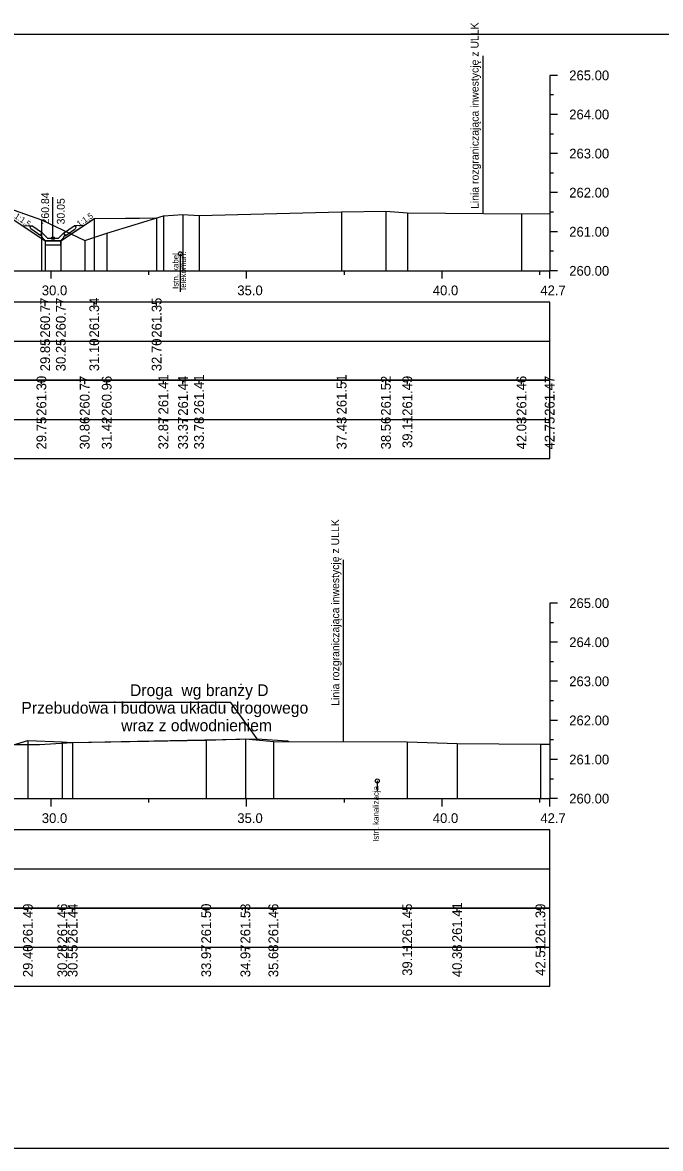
# Model space of a CAD drawing. Extents: x 6516023 to 6560129, y 5513077 to 5529206.
# Drawn here: x 6519169.98 to 6519186.3, y 5514451.16 to 5514479.96 of the extents above; entities that cross this region are included whole.
import ezdxf

# ---------------------------------------------------------------- set-up
doc = ezdxf.new("R2010")
doc.units = 0
for name, color, linetype in [('IR_default', 7, 'Continuous'), ('TOR_PRZEK_P-inne branze', 7, 'Continuous'), ('TOR_PRZEK_P-kable', 7, 'Continuous'), ('TOR_PRZEK_P-odwodnienie', 7, 'Continuous'), ('TOR_PRZEK_P-opisy', 7, 'Continuous'), ('TOR_PRZEK_P-tabelka istniejace', 7, 'Continuous'), ('TOR_PRZEK_P-tabelka projektowane', 7, 'Continuous'), ('TOR_PRZEK_P-teren istniejacy', 7, 'Continuous'), ('TOR_PRZEK_P-uklad odniesienia', 7, 'Continuous'), ('TOR_PRZEK_P-warstwa ochronna II', 7, 'Continuous'), ('TOR_PS_T-granica PKP-projektowana', 7, 'Continuous'), ('TOR_RAMKI-ramka+tabelka 1', 7, 'Continuous')]:
    doc.layers.add(name, color=color, linetype=linetype)

msp = doc.modelspace()

# ---------------------------------------------------------------- linework, layer by layer
at = {"layer": 'IR_default'}
msp.add_lwpolyline([(6519153.927, 5514476.397), (6519154.263, 5514476.397), (6519157.763, 5514476.397), (6519158.896, 5514476.397), (6519159.313, 5514476.397), (6519160.254, 5514476.397), (6519162.813, 5514476.397), (6519163.842, 5514475.711), (6519164.221, 5514475.459), (6519165.202, 5514475.419), (6519165.563, 5514475.405), (6519165.735, 5514475.291), (6519165.962, 5514475.139), (6519169.633, 5514474.992), (6519170.385, 5514474.491), (6519170.56, 5514474.374), (6519170.853, 5514474.374), (6519170.96, 5514474.374), (6519171.388, 5514474.659), (6519171.545, 5514474.764), (6519171.743, 5514474.895), (6519171.815, 5514474.944), (6519172.97, 5514474.955), (6519173.411, 5514474.96)], dxfattribs=at)
at = {"layer": 'TOR_PRZEK_P-inne branze'}
for p, q in [((6519175.309, 5514462.568), (6519171.685, 5514462.568)), ((6519175.985, 5514461.634), (6519175.309, 5514462.568))]:
    msp.add_line(p, q, dxfattribs=at)
msp.add_lwpolyline([(6519169.793, 5514461.494), (6519170.411, 5514461.491), (6519171.25, 5514461.541), (6519173.761, 5514461.59), (6519175.985, 5514461.634), (6519176.755, 5514461.587), (6519176.791, 5514461.563)], dxfattribs=at)
at = {"layer": 'TOR_PRZEK_P-kable'}
for p, q in [((6519174.015, 5514474.042), (6519174.015, 5514473.068)), ((6519179.055, 5514460.558), (6519179.055, 5514460.288))]:
    msp.add_line(p, q, dxfattribs=at)
for centre in [(6519174.015, 5514474.042), (6519179.055, 5514460.558)]:
    msp.add_circle(centre, 0.05, dxfattribs=at)
at = {"layer": 'TOR_PRZEK_P-odwodnienie'}
for p, q in [((6519170.76, 5514474.444), (6519170.76, 5514475.488)), ((6519170.496, 5514474.57), (6519170.215, 5514474.756)), ((6519171.025, 5514474.57), (6519171.305, 5514474.756)), ((6519170.451, 5514474.503), (6519170.19, 5514474.677)), ((6519170.462, 5514474.52), (6519170.451, 5514474.503)), ((6519170.453, 5514474.539), (6519170.5, 5514474.563)), ((6519170.496, 5514474.57), (6519170.487, 5514474.557)), ((6519170.62, 5514474.444), (6519170.5, 5514474.563)), ((6519170.62, 5514474.444), (6519170.9, 5514474.444)), ((6519170.9, 5514474.444), (6519171.02, 5514474.563)), ((6519171.02, 5514474.563), (6519171.068, 5514474.539)), ((6519171.025, 5514474.57), (6519171.033, 5514474.557)), ((6519171.058, 5514474.52), (6519171.069, 5514474.503)), ((6519171.069, 5514474.503), (6519171.331, 5514474.677)), ((6519170.57, 5514474.374), (6519170.95, 5514474.374))]:
    msp.add_line(p, q, dxfattribs=at)
for points in [[(6519169.969, 5514474.768), (6519170.215, 5514474.756)], [(6519170.165, 5514474.73), (6519170.215, 5514474.756)], [(6519170.165, 5514474.73), (6519170.19, 5514474.677)], [(6519171.552, 5514474.768), (6519171.305, 5514474.756)], [(6519171.355, 5514474.73), (6519171.305, 5514474.756)], [(6519171.355, 5514474.73), (6519171.331, 5514474.677)], [(6519170.487, 5514474.557), (6519170.452, 5514474.538)], [(6519170.452, 5514474.538), (6519170.462, 5514474.52)], [(6519170.5, 5514474.444), (6519170.453, 5514474.539)], [(6519170.57, 5514474.374), (6519170.5, 5514474.444)], [(6519170.95, 5514474.374), (6519171.02, 5514474.444)], [(6519171.02, 5514474.444), (6519171.068, 5514474.539)], [(6519171.033, 5514474.557), (6519171.068, 5514474.538)], [(6519171.068, 5514474.538), (6519171.058, 5514474.52)], [(6519170.96, 5514474.374), (6519170.56, 5514474.374), (6519170.56, 5514474.274), (6519170.96, 5514474.274), (6519170.96, 5514474.374)], [(6519170.96, 5514474.374), (6519170.96, 5514474.374), (6519170.96, 5514474.374), (6519170.96, 5514474.373), (6519170.96, 5514474.374), (6519170.961, 5514474.373), (6519170.96, 5514474.374), (6519170.961, 5514474.374)]]:
    msp.add_lwpolyline(points, dxfattribs=at)
msp.add_circle((6519170.76, 5514474.444), 0.035, dxfattribs=at)
at = {"layer": 'TOR_PRZEK_P-tabelka istniejace'}
for p, q in [((6519170.464, 5514470.706), (6519170.464, 5514470.806)), ((6519171.571, 5514470.706), (6519171.571, 5514470.806)), ((6519172.134, 5514470.706), (6519172.134, 5514470.806)), ((6519173.583, 5514470.706), (6519173.583, 5514470.806)), ((6519174.085, 5514470.706), (6519174.085, 5514470.806)), ((6519174.495, 5514470.706), (6519174.495, 5514470.806)), ((6519178.142, 5514470.706), (6519178.142, 5514470.806)), ((6519179.275, 5514470.706), (6519179.275, 5514470.806)), ((6519179.823, 5514470.706), (6519179.823, 5514470.806)), ((6519182.742, 5514470.706), (6519182.742, 5514470.806)), ((6519183.463, 5514470.706), (6519183.463, 5514470.806)), ((6519089.663, 5514469.806), (6519183.463, 5514469.806)), ((6519170.464, 5514469.706), (6519170.464, 5514469.806)), ((6519171.571, 5514469.706), (6519171.571, 5514469.806)), ((6519172.134, 5514469.706), (6519172.134, 5514469.806)), ((6519173.583, 5514469.706), (6519173.583, 5514469.806)), ((6519174.085, 5514469.706), (6519174.085, 5514469.806)), ((6519174.495, 5514469.706), (6519174.495, 5514469.806)), ((6519178.142, 5514469.706), (6519178.142, 5514469.806)), ((6519179.275, 5514469.706), (6519179.275, 5514469.806)), ((6519179.823, 5514469.706), (6519179.823, 5514469.806)), ((6519182.742, 5514469.706), (6519182.742, 5514469.806)), ((6519183.463, 5514469.706), (6519183.463, 5514469.806)), ((6519170.117, 5514457.206), (6519170.117, 5514457.306)), ((6519170.998, 5514457.206), (6519170.998, 5514457.306)), ((6519171.262, 5514457.206), (6519171.262, 5514457.306)), ((6519174.678, 5514457.206), (6519174.678, 5514457.306)), ((6519175.681, 5514457.206), (6519175.681, 5514457.306)), ((6519176.397, 5514457.206), (6519176.397, 5514457.306)), ((6519179.82, 5514457.206), (6519179.82, 5514457.306)), ((6519181.096, 5514457.206), (6519181.096, 5514457.306)), ((6519183.226, 5514457.206), (6519183.226, 5514457.306)), ((6519089.663, 5514456.306), (6519183.463, 5514456.306)), ((6519170.117, 5514456.206), (6519170.117, 5514456.306)), ((6519170.998, 5514456.206), (6519170.998, 5514456.306)), ((6519171.262, 5514456.206), (6519171.262, 5514456.306)), ((6519174.678, 5514456.206), (6519174.678, 5514456.306)), ((6519175.681, 5514456.206), (6519175.681, 5514456.306)), ((6519176.397, 5514456.206), (6519176.397, 5514456.306)), ((6519179.82, 5514456.206), (6519179.82, 5514456.306)), ((6519181.096, 5514456.206), (6519181.096, 5514456.306)), ((6519183.226, 5514456.206), (6519183.226, 5514456.306))]:
    msp.add_line(p, q, dxfattribs=at)
for points in [[(6519173.583, 5514475.012), (6519173.583, 5514473.806), (6519173.583, 5514473.676), (6519173.583, 5514473.606)], [(6519174.085, 5514475.047), (6519174.085, 5514473.806), (6519174.085, 5514473.676), (6519174.085, 5514473.606)], [(6519174.495, 5514475.018), (6519174.495, 5514473.806), (6519174.495, 5514473.676), (6519174.495, 5514473.606)], [(6519178.142, 5514475.118), (6519178.142, 5514473.806), (6519178.142, 5514473.676), (6519178.142, 5514473.606)], [(6519179.275, 5514475.129), (6519179.275, 5514473.806), (6519179.275, 5514473.676), (6519179.275, 5514473.606)], [(6519179.823, 5514475.094), (6519179.823, 5514473.806), (6519179.823, 5514473.676), (6519179.823, 5514473.606)], [(6519182.742, 5514475.065), (6519182.742, 5514473.806), (6519182.742, 5514473.676), (6519182.742, 5514473.606)], [(6519183.463, 5514475.077), (6519183.463, 5514473.806), (6519183.463, 5514473.676), (6519183.463, 5514473.606)], [(6519170.464, 5514474.907), (6519170.464, 5514473.806), (6519170.464, 5514473.676), (6519170.464, 5514473.606)], [(6519172.134, 5514474.569), (6519172.134, 5514473.806), (6519172.134, 5514473.676), (6519172.134, 5514473.606)], [(6519171.571, 5514474.38), (6519171.571, 5514473.806), (6519171.571, 5514473.676), (6519171.571, 5514473.606)], [(6519170.117, 5514461.592), (6519170.117, 5514460.306), (6519170.117, 5514460.176), (6519170.117, 5514460.106)], [(6519170.998, 5514461.561), (6519170.998, 5514460.306), (6519170.998, 5514460.176), (6519170.998, 5514460.106)], [(6519171.262, 5514461.542), (6519171.262, 5514460.306), (6519171.262, 5514460.176), (6519171.262, 5514460.106)], [(6519174.678, 5514461.603), (6519174.678, 5514460.306), (6519174.678, 5514460.176), (6519174.678, 5514460.106)], [(6519175.681, 5514461.633), (6519175.681, 5514460.306), (6519175.681, 5514460.176), (6519175.681, 5514460.106)], [(6519176.397, 5514461.564), (6519176.397, 5514460.306), (6519176.397, 5514460.176), (6519176.397, 5514460.106)], [(6519179.82, 5514461.556), (6519179.82, 5514460.306), (6519179.82, 5514460.176), (6519179.82, 5514460.106)], [(6519181.096, 5514461.513), (6519181.096, 5514460.306), (6519181.096, 5514460.176), (6519181.096, 5514460.106)], [(6519183.226, 5514461.499), (6519183.226, 5514460.306), (6519183.226, 5514460.176), (6519183.226, 5514460.106)]]:
    msp.add_lwpolyline(points, dxfattribs=at)
for points in [[(6519089.663, 5514470.806), (6519089.663, 5514468.806), (6519183.463, 5514468.806), (6519183.463, 5514470.806)], [(6519089.663, 5514457.306), (6519089.663, 5514455.306), (6519183.463, 5514455.306), (6519183.463, 5514457.306)]]:
    msp.add_lwpolyline(points, close=True, dxfattribs=at)
at = {"layer": 'TOR_PRZEK_P-tabelka projektowane'}
for p, q in [((6519170.56, 5514472.706), (6519170.56, 5514472.806)), ((6519170.96, 5514472.706), (6519170.96, 5514472.806)), ((6519171.815, 5514472.706), (6519171.815, 5514472.806)), ((6519173.411, 5514472.706), (6519173.411, 5514472.806)), ((6519089.663, 5514471.806), (6519183.463, 5514471.806)), ((6519170.56, 5514471.706), (6519170.56, 5514471.806)), ((6519170.96, 5514471.706), (6519170.96, 5514471.806)), ((6519171.815, 5514471.706), (6519171.815, 5514471.806)), ((6519173.411, 5514471.706), (6519173.411, 5514471.806)), ((6519089.663, 5514458.306), (6519183.463, 5514458.306))]:
    msp.add_line(p, q, dxfattribs=at)
for points in [[(6519171.815, 5514474.944), (6519171.815, 5514473.806), (6519171.815, 5514473.676), (6519171.815, 5514473.606)], [(6519173.411, 5514474.96), (6519173.411, 5514473.806), (6519173.411, 5514473.676), (6519173.411, 5514473.606)], [(6519170.56, 5514474.374), (6519170.56, 5514473.806), (6519170.56, 5514473.676), (6519170.56, 5514473.606)], [(6519170.96, 5514474.374), (6519170.96, 5514473.806), (6519170.96, 5514473.676), (6519170.96, 5514473.606)]]:
    msp.add_lwpolyline(points, dxfattribs=at)
for points in [[(6519089.663, 5514472.806), (6519089.663, 5514470.806), (6519183.463, 5514470.806), (6519183.463, 5514472.806)], [(6519089.663, 5514459.306), (6519089.663, 5514457.306), (6519183.463, 5514457.306), (6519183.463, 5514459.306)]]:
    msp.add_lwpolyline(points, close=True, dxfattribs=at)
at = {"layer": 'TOR_PRZEK_P-teren istniejacy'}
for points in [[(6519148.634, 5514476.156), (6519162.645, 5514476.069), (6519163.949, 5514476.013), (6519164.746, 5514476.024), (6519165.472, 5514475.875), (6519165.583, 5514475.852), (6519166.427, 5514475.846), (6519168.047, 5514475.76), (6519170.464, 5514474.907), (6519171.571, 5514474.38), (6519172.134, 5514474.569), (6519173.583, 5514475.012), (6519174.085, 5514475.047), (6519174.495, 5514475.018), (6519178.142, 5514475.118), (6519179.275, 5514475.129), (6519179.823, 5514475.094), (6519182.742, 5514475.065), (6519183.463, 5514475.077)], [(6519153.026, 5514462.719), (6519161.351, 5514462.605), (6519161.505, 5514462.571), (6519162.173, 5514462.434), (6519162.987, 5514462.421), (6519163.984, 5514462.434), (6519165.738, 5514461.749), (6519167.941, 5514460.869), (6519168.592, 5514461.128), (6519170.117, 5514461.592), (6519170.998, 5514461.561), (6519171.262, 5514461.542), (6519174.678, 5514461.603), (6519175.681, 5514461.633), (6519176.397, 5514461.564), (6519179.82, 5514461.556), (6519181.096, 5514461.513), (6519183.226, 5514461.499), (6519183.463, 5514461.499)]]:
    msp.add_lwpolyline(points, dxfattribs=at)
at = {"layer": 'TOR_PRZEK_P-uklad odniesienia'}
for p, q in [((6519183.463, 5514478.606), (6519183.463, 5514473.606)), ((6519183.663, 5514478.606), (6519183.463, 5514478.606)), ((6519183.563, 5514478.106), (6519183.463, 5514478.106)), ((6519183.663, 5514477.606), (6519183.463, 5514477.606)), ((6519183.563, 5514477.106), (6519183.463, 5514477.106)), ((6519183.663, 5514476.606), (6519183.463, 5514476.606)), ((6519183.563, 5514476.106), (6519183.463, 5514476.106)), ((6519183.663, 5514475.606), (6519183.463, 5514475.606)), ((6519183.563, 5514475.106), (6519183.463, 5514475.106)), ((6519183.663, 5514474.606), (6519183.463, 5514474.606)), ((6519183.563, 5514474.106), (6519183.463, 5514474.106)), ((6519093.463, 5514473.606), (6519183.463, 5514473.606)), ((6519170.713, 5514473.406), (6519170.713, 5514473.606)), ((6519173.213, 5514473.506), (6519173.213, 5514473.606)), ((6519175.713, 5514473.406), (6519175.713, 5514473.606)), ((6519178.213, 5514473.506), (6519178.213, 5514473.606)), ((6519180.713, 5514473.406), (6519180.713, 5514473.606)), ((6519183.213, 5514473.506), (6519183.213, 5514473.606)), ((6519183.463, 5514473.406), (6519183.463, 5514473.606)), ((6519183.663, 5514473.606), (6519183.463, 5514473.606)), ((6519183.463, 5514465.106), (6519183.463, 5514460.106)), ((6519183.663, 5514465.106), (6519183.463, 5514465.106)), ((6519183.563, 5514464.606), (6519183.463, 5514464.606)), ((6519183.663, 5514464.106), (6519183.463, 5514464.106)), ((6519183.563, 5514463.606), (6519183.463, 5514463.606)), ((6519183.663, 5514463.106), (6519183.463, 5514463.106)), ((6519183.563, 5514462.606), (6519183.463, 5514462.606)), ((6519183.663, 5514462.106), (6519183.463, 5514462.106)), ((6519183.563, 5514461.606), (6519183.463, 5514461.606)), ((6519183.663, 5514461.106), (6519183.463, 5514461.106)), ((6519183.563, 5514460.606), (6519183.463, 5514460.606)), ((6519093.463, 5514460.106), (6519183.463, 5514460.106)), ((6519170.713, 5514459.906), (6519170.713, 5514460.106)), ((6519173.213, 5514460.006), (6519173.213, 5514460.106)), ((6519175.713, 5514459.906), (6519175.713, 5514460.106)), ((6519178.213, 5514460.006), (6519178.213, 5514460.106)), ((6519180.713, 5514459.906), (6519180.713, 5514460.106)), ((6519183.213, 5514460.006), (6519183.213, 5514460.106)), ((6519183.463, 5514459.906), (6519183.463, 5514460.106)), ((6519183.663, 5514460.106), (6519183.463, 5514460.106))]:
    msp.add_line(p, q, dxfattribs=at)
at = {"layer": 'TOR_PRZEK_P-warstwa ochronna II'}
msp.add_lwpolyline([(6519153.638, 5514475.882), (6519155.263, 5514475.817), (6519156.013, 5514475.787), (6519161.063, 5514475.585), (6519165.563, 5514475.405), (6519165.962, 5514475.139), (6519169.633, 5514474.992), (6519170.56, 5514474.374), (6519170.96, 5514474.374), (6519171.815, 5514474.944), (6519173.411, 5514474.96)], dxfattribs=at)
at = {"layer": 'TOR_PS_T-granica PKP-projektowana'}
for p, q in [((6519181.759, 5514475.075), (6519181.759, 5514479.11)), ((6519178.193, 5514461.56), (6519178.193, 5514466.217))]:
    msp.add_line(p, q, dxfattribs=at)
at = {"layer": 'TOR_RAMKI-ramka+tabelka 1'}
msp.add_lwpolyline([(6519087.013, 5514479.656), (6519334.513, 5514479.656), (6519334.513, 5514451.156), (6519087.013, 5514451.156)], close=True, dxfattribs=at)

# ---------------------------------------------------------------- texts
at = {"layer": 'TOR_PRZEK_P-inne branze'}
for s, p in [('Droga  wg branży D', (6519172.729, 5514462.729)), ('Przebudowa i budowa układu drogowego', (6519169.951, 5514462.279)), ('wraz z odwodnieniem ', (6519172.503, 5514461.829))]:
    msp.add_text(s, height=0.3, dxfattribs=at).set_placement(p)
at = {"layer": 'TOR_PRZEK_P-kable'}
for s, height, p in [('Istn. kabel', 0.14999, (6519173.97, 5514473.144)), ('telekomun.', 0.15, (6519174.164, 5514473.116)), ('Istn. kanalizacja', 0.14999, (6519179.093, 5514459.001))]:
    msp.add_text(s, height=height, rotation=90.0511, dxfattribs=at).set_placement(p)
at = {"layer": 'TOR_PRZEK_P-odwodnienie'}
for s, p in [('260.84', (6519170.66, 5514474.794)), ('30.05', (6519171.06, 5514474.794))]:
    msp.add_text(s, height=0.2, rotation=90, dxfattribs=at).set_placement(p)
at = {"layer": 'TOR_PRZEK_P-opisy'}
for rotation, p in [(325.9299, (6519169.759, 5514474.97)), (34.0701, (6519171.431, 5514474.729))]:
    msp.add_text('1:1,5', height=0.15, rotation=rotation, dxfattribs=at).set_placement(p)
at = {"layer": 'TOR_PRZEK_P-tabelka istniejace'}
for s, p in [('261.30', (6519170.589, 5514469.898)), ('260.77', (6519171.696, 5514469.898)), ('260.96', (6519172.259, 5514469.898)), ('261.41', (6519173.708, 5514469.933)), ('261.44', (6519174.21, 5514469.899)), ('261.41', (6519174.62, 5514469.933)), ('261.51', (6519178.267, 5514469.933)), ('261.52', (6519179.4, 5514469.9)), ('261.49', (6519179.948, 5514469.898)), ('261.46', (6519182.867, 5514469.898)), ('261.47', (6519183.588, 5514469.898)), ('29.75', (6519170.589, 5514469.037)), ('30.86', (6519171.696, 5514469.038)), ('31.42', (6519172.259, 5514469.04)), ('32.87', (6519173.708, 5514469.038)), ('33.37', (6519174.21, 5514469.038)), ('33.78', (6519174.62, 5514469.038)), ('37.43', (6519178.267, 5514469.038)), ('38.56', (6519179.4, 5514469.038)), ('39.11', (6519179.948, 5514469.073)), ('42.03', (6519182.867, 5514469.038)), ('42.75', (6519183.588, 5514469.037)), ('261.41', (6519181.221, 5514456.433)), ('261.49', (6519170.242, 5514456.398)), ('261.46', (6519171.123, 5514456.398)), ('261.44', (6519171.387, 5514456.399)), ('261.50', (6519174.803, 5514456.398)), ('261.53', (6519175.806, 5514456.398)), ('261.46', (6519176.522, 5514456.398)), ('261.45', (6519179.945, 5514456.397)), ('261.39', (6519183.351, 5514456.398)), ('29.40', (6519170.242, 5514455.538)), ('30.28', (6519171.123, 5514455.538)), ('30.55', (6519171.387, 5514455.537)), ('33.97', (6519174.803, 5514455.538)), ('34.97', (6519175.806, 5514455.538)), ('35.68', (6519176.522, 5514455.538)), ('39.11', (6519179.945, 5514455.573)), ('40.38', (6519181.221, 5514455.538)), ('42.51', (6519183.351, 5514455.573))]:
    msp.add_text(s, height=0.25, rotation=90, dxfattribs=at).set_placement(p)
at = {"layer": 'TOR_PRZEK_P-tabelka projektowane'}
for s, p in [('260.77', (6519170.685, 5514471.898)), ('260.77', (6519171.085, 5514471.898)), ('261.34', (6519171.94, 5514471.899)), ('261.35', (6519173.536, 5514471.897)), ('29.85', (6519170.685, 5514471.037)), ('30.25', (6519171.085, 5514471.037)), ('31.10', (6519171.94, 5514471.038)), ('32.70', (6519173.536, 5514471.038))]:
    msp.add_text(s, height=0.25, rotation=90, dxfattribs=at).set_placement(p)
at = {"layer": 'TOR_PRZEK_P-uklad odniesienia'}
for s, p in [('265.00', (6519183.963, 5514478.481)), ('264.00', (6519183.963, 5514477.481)), ('263.00', (6519183.963, 5514476.481)), ('262.00', (6519183.963, 5514475.481)), ('261.00', (6519183.963, 5514474.481)), ('260.00', (6519183.963, 5514473.481)), ('30.0', (6519170.474, 5514472.981)), ('35.0', (6519175.474, 5514472.981)), ('40.0', (6519180.474, 5514472.981)), ('42.7', (6519183.224, 5514472.981)), ('265.00', (6519183.963, 5514464.981)), ('264.00', (6519183.963, 5514463.981)), ('263.00', (6519183.963, 5514462.981)), ('262.00', (6519183.963, 5514461.981)), ('261.00', (6519183.963, 5514460.981)), ('260.00', (6519183.963, 5514459.981)), ('30.0', (6519170.474, 5514459.481)), ('35.0', (6519175.474, 5514459.481)), ('40.0', (6519180.474, 5514459.481)), ('42.7', (6519183.224, 5514459.481))]:
    msp.add_text(s, height=0.25, dxfattribs=at).set_placement(p)
at = {"layer": 'TOR_PS_T-granica PKP-projektowana'}
for p in [(6519181.648, 5514475.189), (6519178.082, 5514462.481)]:
    msp.add_text('Linia rozgraniczająca inwestycję z ULLK', height=0.2, rotation=90.0511, dxfattribs=at).set_placement(p)

doc.saveas('drawing.dxf')
